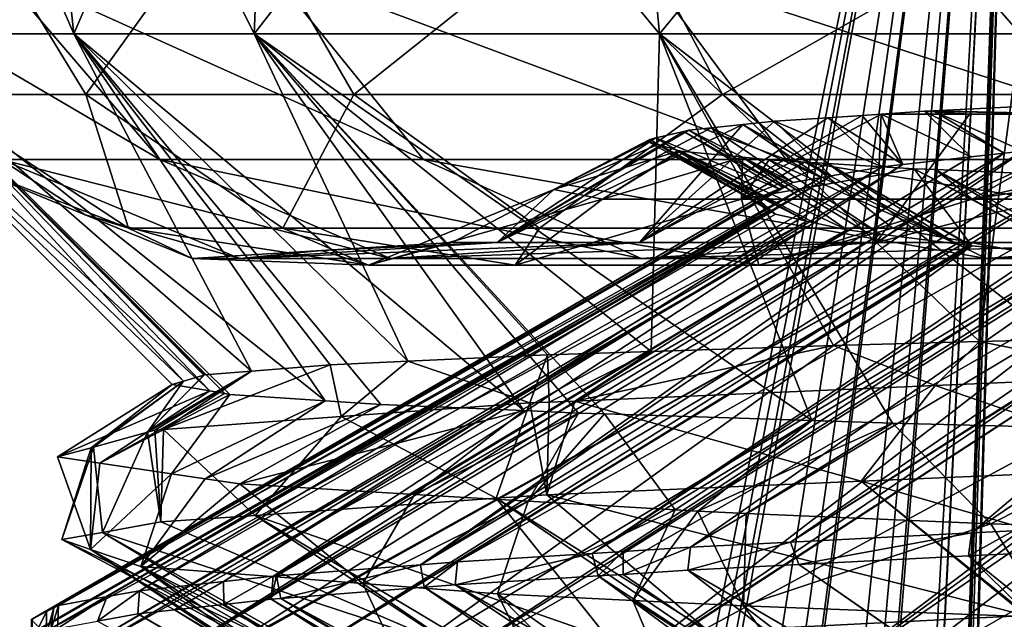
# Model space of a CAD drawing. Extents: x 0 to 200, y 18 to 95.
# Tile 386 of 491: x 164.48 to 166.59, y 63.97 to 65.26. Entities that reach past the tile are written whole.
import ezdxf

# ---------------------------------------------------------------- set-up
doc = ezdxf.new("R2010")
doc.units = 0

msp = doc.modelspace()

# ---------------------------------------------------------------- linework, layer by layer
for points in [[(163.973587, 67.22702, 35.617851), (166.630402, 67.22702, 33.419941), (164.112213, 53.783276, 35.475208)], [(166.630402, 67.22702, 58.580059), (163.973587, 67.22702, 56.382149), (163.976379, 54.025875, 56.380283)], [(166.630402, 67.22702, 58.580059), (163.976379, 54.025875, 56.380283), (164.042648, 53.911434, 56.453667)], [(166.630402, 67.22702, 58.580059), (164.042648, 53.911434, 56.453667), (164.41655, 53.176067, 56.815346)], [(164.112213, 53.783276, 35.475208), (166.630402, 67.22702, 33.419941), (164.147827, 53.712532, 35.441036)], [(164.147827, 53.712532, 35.441036), (166.630402, 67.22702, 33.419941), (164.587189, 52.83997, 35.019547)], [(166.630402, 67.22702, 58.580059), (164.41655, 53.176067, 56.815346), (164.587357, 52.840126, 56.980572)], [(164.587189, 52.83997, 35.019547), (166.630402, 67.22702, 33.419941), (164.726852, 52.562599, 34.885563)], [(166.630402, 67.22702, 58.580059), (164.587357, 52.840126, 56.980572), (164.709015, 52.600861, 57.098251)], [(166.630402, 67.22702, 58.580059), (164.709015, 52.600861, 57.098251), (165.202286, 51.416218, 57.523258)], [(164.726852, 52.562599, 34.885563), (166.630402, 67.22702, 33.419941), (165.046982, 51.787502, 34.610683)], [(165.046982, 51.787502, 34.610683), (166.630402, 67.22702, 33.419941), (165.33699, 51.085342, 34.361671)], [(166.630402, 67.22702, 58.580059), (165.202286, 51.416218, 57.523258), (165.316116, 51.142853, 57.62133)], [(166.630402, 67.22702, 58.580059), (165.316116, 51.142853, 57.62133), (165.737183, 49.76878, 57.952652)], [(165.33699, 51.085342, 34.361671), (166.630402, 67.22702, 33.419941), (165.666641, 50.003578, 34.10268)], [(165.666641, 50.003578, 34.10268), (166.630402, 67.22702, 33.419941), (165.733704, 49.783482, 34.049988)], [(165.733704, 49.783482, 34.049988), (166.630402, 67.22702, 33.419941), (165.978714, 48.472103, 33.868004)], [(166.630402, 67.22702, 58.580059), (165.737183, 49.76878, 57.952652), (165.972275, 48.522724, 58.127316)], [(166.630402, 67.22702, 58.580059), (165.972275, 48.522724, 58.127316), (166.008438, 47.953285, 58.153435)], [(165.978714, 48.472103, 33.868004), (166.630402, 67.22702, 33.419941), (165.990051, 48.293362, 33.859814)], [(165.990051, 48.293362, 33.859814), (166.630402, 67.22702, 33.419941), (166.046906, 47.396919, 33.81876)], [(166.630402, 67.22702, 58.580059), (166.008438, 47.953285, 58.153435), (166.055557, 47.210915, 58.187492)], [(166.046906, 47.396919, 33.81876), (166.630402, 67.22702, 33.419941), (166.055511, 47.261219, 33.812542)], [(166.055511, 47.261219, 33.812542), (166.630402, 67.22702, 33.419941), (166.630402, 22.227015, 33.419941)], [(166.630402, 67.22702, 58.580059), (166.055557, 47.210915, 58.187492), (166.630402, 22.227015, 58.580059)], [(164.485443, 66.227013, 42.971375), (164.141968, 65.22702, 44.596844), (164.591919, 65.22702, 43.001404)], [(164.485443, 66.227013, 42.971375), (164.159409, 66.227013, 44.470116), (164.141968, 65.22702, 44.596844)], [(164.159409, 66.227013, 47.529884), (164.591919, 65.22702, 48.998596), (164.141968, 65.22702, 47.403156)], [(164.159409, 66.227013, 47.529884), (164.485443, 66.227013, 49.028625), (164.591919, 65.22702, 48.998596)], [(165.021454, 66.227013, 41.53429), (164.485443, 66.227013, 42.971375), (164.591919, 65.22702, 43.001404)], [(164.485443, 66.227013, 49.028625), (164.979385, 65.22702, 50.372417), (164.591919, 65.22702, 48.998596)], [(164.485443, 66.227013, 49.028625), (165.021454, 66.227013, 50.46571), (164.979385, 65.22702, 50.372417)], [(165.021454, 66.227013, 41.53429), (164.591919, 65.22702, 43.001404), (164.979385, 65.22702, 41.627583)], [(165.756516, 66.227013, 40.18811), (164.979385, 65.22702, 41.627583), (165.850281, 65.22702, 40.247276)], [(165.756516, 66.227013, 40.18811), (165.021454, 66.227013, 41.53429), (164.979385, 65.22702, 41.627583)], [(165.021454, 66.227013, 50.46571), (165.850281, 65.22702, 51.752724), (164.979385, 65.22702, 50.372417)], [(165.021454, 66.227013, 50.46571), (165.756516, 66.227013, 51.81189), (165.850281, 65.22702, 51.752724)], [(166.67569, 66.227013, 38.960247), (165.756516, 66.227013, 40.18811), (165.850281, 65.22702, 40.247276)], [(165.756516, 66.227013, 51.81189), (166.625626, 65.22702, 52.981567), (165.850281, 65.22702, 51.752724)], [(165.756516, 66.227013, 51.81189), (166.67569, 66.227013, 53.039753), (166.625626, 65.22702, 52.981567)], [(166.67569, 66.227013, 38.960247), (165.850281, 65.22702, 40.247276), (166.625626, 65.22702, 39.018433)], [(164.27182, 65.096657, 44.479603), (164.346039, 65.541084, 42.838573), (164.618011, 65.096657, 42.920818)], [(164.346039, 65.541084, 42.838573), (164.937042, 65.541084, 41.309387), (164.618011, 65.096657, 42.920818)], [(164.618011, 65.096657, 42.920818), (164.937042, 65.541084, 41.309387), (165.193634, 65.096657, 41.431416)], [(164.937042, 65.541084, 41.309387), (165.750275, 65.541084, 39.885895), (165.193634, 65.096657, 41.431416)], [(165.193634, 65.096657, 41.431416), (165.750275, 65.541084, 39.885895), (165.985718, 65.096657, 40.044956)], [(165.750275, 65.541084, 39.885895), (166.767426, 65.541084, 38.600166), (165.985718, 65.096657, 40.044956)], [(165.985718, 65.096657, 40.044956), (166.767426, 65.541084, 38.600166), (166.976395, 65.096657, 38.792675)], [(164.776505, 64.956482, 49.03125), (164.06633, 65.374146, 47.550072), (164.435699, 64.956482, 47.496731)], [(164.419281, 65.374146, 49.139278), (164.06633, 65.374146, 47.550072), (164.776505, 64.956482, 49.03125)], [(165.34317, 64.956482, 50.497471), (164.419281, 65.374146, 49.139278), (164.776505, 64.956482, 49.03125)], [(165.006134, 65.374146, 50.657753), (164.419281, 65.374146, 49.139278), (165.34317, 64.956482, 50.497471)], [(166.12291, 64.956482, 51.862347), (165.006134, 65.374146, 50.657753), (165.34317, 64.956482, 50.497471)], [(165.813675, 65.374146, 52.071274), (165.006134, 65.374146, 50.657753), (166.12291, 64.956482, 51.862347)], [(167.09819, 64.956482, 53.095131), (165.813675, 65.374146, 52.071274), (166.12291, 64.956482, 51.862347)], [(166.8237, 65.374146, 53.347992), (165.813675, 65.374146, 52.071274), (167.09819, 64.956482, 53.095131)], [(164.141968, 65.22702, 44.596844), (164.049988, 65.22702, 46), (164.883957, 64.459335, 45.074692)], [(164.049988, 65.22702, 46), (164.803589, 64.473427, 46), (164.883957, 64.459335, 45.074692)], [(164.049988, 65.22702, 46), (164.827927, 64.480553, 46.470234), (164.803589, 64.473427, 46)], [(164.049988, 65.22702, 46), (164.141968, 65.22702, 47.403156), (164.827927, 64.480553, 46.470234)], [(164.141968, 65.22702, 44.596844), (164.927094, 64.451775, 44.578114), (165.131821, 64.43811, 43.702854)], [(164.591919, 65.22702, 43.001404), (164.141968, 65.22702, 44.596844), (165.131821, 64.43811, 43.702854)], [(164.141968, 65.22702, 44.596844), (164.916641, 64.453606, 44.698479), (164.927094, 64.451775, 44.578114)], [(164.141968, 65.22702, 44.596844), (164.883957, 64.459335, 45.074692), (164.916641, 64.453606, 44.698479)], [(164.141968, 65.22702, 47.403156), (164.871246, 64.49324, 47.307285), (164.827927, 64.480553, 46.470234)], [(164.141968, 65.22702, 47.403156), (164.87265, 64.493652, 47.334492), (164.871246, 64.49324, 47.307285)], [(164.141968, 65.22702, 47.403156), (164.973923, 64.501755, 47.861279), (164.87265, 64.493652, 47.334492)], [(164.141968, 65.22702, 47.403156), (164.591919, 65.22702, 48.998596), (164.973923, 64.501755, 47.861279)], [(164.591919, 65.22702, 43.001404), (165.25174, 64.430107, 43.190182), (165.558807, 64.416901, 42.378857)], [(164.979385, 65.22702, 41.627583), (164.591919, 65.22702, 43.001404), (165.558807, 64.416901, 42.378857)], [(164.591919, 65.22702, 43.001404), (165.131821, 64.43811, 43.702854), (165.25174, 64.430107, 43.190182)], [(164.591919, 65.22702, 48.998596), (165.142593, 64.515251, 48.738724), (164.973923, 64.501755, 47.861279)], [(164.591919, 65.22702, 48.998596), (165.309753, 64.522964, 49.222687), (165.142593, 64.515251, 48.738724)], [(164.591919, 65.22702, 48.998596), (164.979385, 65.22702, 50.372417), (165.309753, 64.522964, 49.222687)], [(164.979385, 65.22702, 41.627583), (165.732559, 64.410027, 41.963551), (166.177811, 64.395699, 41.136677)], [(165.850281, 65.22702, 40.247276), (164.979385, 65.22702, 41.627583), (166.177811, 64.395699, 41.136677)], [(164.979385, 65.22702, 41.627583), (165.676819, 64.411819, 42.067066), (165.732559, 64.410027, 41.963551)], [(164.979385, 65.22702, 41.627583), (165.558807, 64.416901, 42.378857), (165.676819, 64.411819, 42.067066)], [(164.979385, 65.22702, 50.372417), (165.609909, 64.536827, 50.091694), (165.309753, 64.522964, 49.222687)], [(164.979385, 65.22702, 50.372417), (165.832275, 64.544189, 50.528248), (165.609909, 64.536827, 50.091694)], [(164.979385, 65.22702, 50.372417), (165.850281, 65.22702, 51.752724), (165.832275, 64.544189, 50.528248)], [(165.850281, 65.22702, 51.752724), (166.22435, 64.557182, 51.297943), (165.832275, 64.544189, 50.528248)], [(165.850281, 65.22702, 40.247276), (166.351135, 64.390114, 40.814789), (166.959381, 64.374481, 39.993595)], [(166.625626, 65.22702, 39.018433), (165.850281, 65.22702, 40.247276), (166.959381, 64.374481, 39.993595)], [(165.850281, 65.22702, 40.247276), (166.177811, 64.395699, 41.136677), (166.351135, 64.390114, 40.814789)], [(165.850281, 65.22702, 51.752724), (166.538025, 64.565407, 51.747162), (166.22435, 64.557182, 51.297943)], [(165.850281, 65.22702, 51.752724), (166.625626, 65.22702, 52.981567), (166.538025, 64.565407, 51.747162)], [(166.625626, 65.22702, 52.981567), (167.045593, 64.578712, 52.474079), (166.538025, 64.565407, 51.747162)], [(164.328186, 64.956482, 46), (164.27182, 65.096657, 44.479603), (164.709427, 64.808998, 44.542801)], [(164.27182, 65.096657, 44.479603), (164.618011, 65.096657, 42.920818), (164.709427, 64.808998, 44.542801)], [(164.709427, 64.808998, 44.542801), (164.618011, 65.096657, 42.920818), (165.041229, 64.808998, 43.048809)], [(164.618011, 65.096657, 42.920818), (165.193634, 65.096657, 41.431416), (165.041229, 64.808998, 43.048809)], [(165.041229, 64.808998, 43.048809), (165.193634, 65.096657, 41.431416), (165.592926, 64.808998, 41.621315)], [(165.193634, 65.096657, 41.431416), (165.985718, 65.096657, 40.044956), (165.592926, 64.808998, 41.621315)], [(165.592926, 64.808998, 41.621315), (165.985718, 65.096657, 40.044956), (166.352081, 64.808998, 40.292484)], [(165.985718, 65.096657, 40.044956), (166.976395, 65.096657, 38.792675), (166.352081, 64.808998, 40.292484)], [(166.352081, 64.808998, 40.292484), (166.976395, 65.096657, 38.792675), (167.30159, 64.808998, 39.092258)], [(166.419724, 65.060371, 48.997272), (166.326736, 65.054146, 48.702633), (166.51976, 64.962265, 48.758068)], [(166.326736, 65.054146, 48.702633), (166.419724, 65.060371, 48.997272), (166.516357, 65.054077, 49.273468)], [(166.438461, 65.06131, 49.038647), (166.419724, 65.060371, 48.997272), (166.591202, 64.970238, 48.983616)], [(166.419724, 65.060371, 48.997272), (166.438461, 65.06131, 49.038647), (166.756332, 65.054077, 49.825401)], [(166.591202, 64.970238, 48.983616), (166.419724, 65.060371, 48.997272), (166.51976, 64.962265, 48.758068)], [(166.419724, 65.060371, 48.997272), (166.756332, 65.054077, 49.825401), (166.516357, 65.054077, 49.273468)], [(166.741959, 65.076477, 49.709152), (166.438461, 65.06131, 49.038647), (166.632263, 64.974815, 49.113255)], [(166.438461, 65.06131, 49.038647), (166.741959, 65.076477, 49.709152), (166.756332, 65.054077, 49.825401)], [(166.632263, 64.974815, 49.113255), (166.438461, 65.06131, 49.038647), (166.591202, 64.970238, 48.983616)], [(166.326736, 65.054146, 48.702633), (166.315918, 64.778587, 50.034847), (165.807541, 64.778587, 48.719448)], [(166.286285, 65.051437, 48.574474), (166.326736, 65.054146, 48.702633), (165.807541, 64.778587, 48.719448)], [(166.212128, 65.046478, 48.339554), (166.286285, 65.051437, 48.574474), (165.807541, 64.778587, 48.719448)], [(166.097946, 65.038841, 47.97776), (166.212128, 65.046478, 48.339554), (165.807541, 64.778587, 48.719448)], [(166.212128, 65.046478, 48.339554), (166.097946, 65.038841, 47.97776), (166.329025, 64.940979, 48.155937)], [(166.521149, 64.15448, 52.127182), (167.57048, 65.043297, 50.911438), (166.131897, 64.134285, 51.537933)], [(167.57048, 65.043297, 50.911438), (167.559708, 65.042702, 50.897335), (166.131897, 64.134285, 51.537933)], [(167.559708, 65.042702, 50.897335), (167.442719, 65.035004, 50.700996), (166.131897, 64.134285, 51.537933)], [(166.286285, 65.051437, 48.574474), (166.212128, 65.046478, 48.339554), (166.373367, 64.945923, 48.29591)], [(166.373367, 64.945923, 48.29591), (166.212128, 65.046478, 48.339554), (166.329025, 64.940979, 48.155937)], [(166.326736, 65.054146, 48.702633), (166.286285, 65.051437, 48.574474), (166.373367, 64.945923, 48.29591)], [(166.326736, 65.054146, 48.702633), (166.516357, 65.054077, 49.273468), (166.315918, 64.778587, 50.034847)], [(166.516357, 65.054077, 49.273468), (166.756332, 65.054077, 49.825401), (166.315918, 64.778587, 50.034847)], [(167.419556, 65.054077, 50.98632), (167.015457, 64.778587, 51.259335), (166.315918, 64.778587, 50.034847)], [(166.756332, 65.054077, 49.825401), (167.419556, 65.054077, 50.98632), (166.315918, 64.778587, 50.034847)], [(166.51976, 64.962265, 48.758068), (166.326736, 65.054146, 48.702633), (166.373367, 64.945923, 48.29591)], [(166.611481, 64.158539, 52.236736), (167.857849, 65.059258, 51.287674), (166.521149, 64.15448, 52.127182)], [(167.857849, 65.059258, 51.287674), (167.57048, 65.043297, 50.911438), (166.521149, 64.15448, 52.127182)], [(166.029694, 65.031807, 47.627453), (165.807541, 64.778587, 48.719448), (165.501801, 64.778587, 47.342773)], [(165.961212, 65.02475, 47.275936), (166.029694, 65.031807, 47.627453), (165.501801, 64.778587, 47.342773)], [(165.913635, 65.019852, 47.0317), (165.961212, 65.02475, 47.275936), (165.501801, 64.778587, 47.342773)], [(165.902985, 65.017326, 46.901024), (165.913635, 65.019852, 47.0317), (165.501801, 64.778587, 47.342773)], [(165.772675, 64.114182, 50.93446), (167.199478, 65.018982, 50.292763), (165.705933, 64.110039, 50.805885)], [(167.199478, 65.018982, 50.292763), (167.074219, 65.010735, 50.08252), (165.705933, 64.110039, 50.805885)], [(165.917343, 64.123154, 51.213154), (167.199478, 65.018982, 50.292763), (165.772675, 64.114182, 50.93446)], [(166.029694, 65.031807, 47.627453), (166.097946, 65.038841, 47.97776), (165.807541, 64.778587, 48.719448)], [(165.913635, 65.019852, 47.0317), (165.902985, 65.017326, 46.901024), (166.115204, 64.897308, 46.8797)], [(165.961212, 65.02475, 47.275936), (165.913635, 65.019852, 47.0317), (166.137222, 64.907074, 47.168667)], [(166.137222, 64.907074, 47.168667), (165.913635, 65.019852, 47.0317), (166.115204, 64.897308, 46.8797)], [(166.131897, 64.134285, 51.537933), (167.442719, 65.035004, 50.700996), (165.917343, 64.123154, 51.213154)], [(167.442719, 65.035004, 50.700996), (167.199478, 65.018982, 50.292763), (165.917343, 64.123154, 51.213154)], [(166.029694, 65.031807, 47.627453), (165.961212, 65.02475, 47.275936), (166.198242, 64.917862, 47.48275)], [(166.198242, 64.917862, 47.48275), (165.961212, 65.02475, 47.275936), (166.137222, 64.907074, 47.168667)], [(166.097946, 65.038841, 47.97776), (166.029694, 65.031807, 47.627453), (166.219513, 64.921623, 47.592213)], [(166.219513, 64.921623, 47.592213), (166.029694, 65.031807, 47.627453), (166.198242, 64.917862, 47.48275)], [(166.329025, 64.940979, 48.155937), (166.097946, 65.038841, 47.97776), (166.219513, 64.921623, 47.592213)], [(167.044861, 65.008797, 50.033249), (166.872574, 64.994614, 49.649097), (165.416641, 64.092079, 50.248558)], [(165.705933, 64.110039, 50.805885), (167.044861, 65.008797, 50.033249), (165.416641, 64.092079, 50.248558)], [(165.842926, 65.003075, 46.163727), (165.902985, 65.017326, 46.901024), (165.501801, 64.778587, 47.342773)], [(165.623398, 64.892342, 46), (165.842926, 65.003075, 46.163727), (165.501801, 64.778587, 47.342773)], [(165.829575, 64.999901, 46), (165.842926, 65.003075, 46.163727), (165.623398, 64.892342, 46)], [(165.827225, 64.994637, 45.72242), (165.829575, 64.999901, 46), (165.623398, 64.892342, 46)], [(167.074219, 65.010735, 50.08252), (167.044861, 65.008797, 50.033249), (165.705933, 64.110039, 50.805885)], [(165.829575, 64.999901, 46), (165.827225, 64.994637, 45.72242), (166.088623, 64.848686, 45.439514)], [(165.842926, 65.003075, 46.163727), (165.829575, 64.999901, 46), (166.064987, 64.869255, 46.049557)], [(166.064987, 64.869255, 46.049557), (165.829575, 64.999901, 46), (166.088623, 64.848686, 45.439514)], [(165.902985, 65.017326, 46.901024), (165.842926, 65.003075, 46.163727), (166.106735, 64.893562, 46.76881)], [(166.060684, 64.872993, 46.16024), (165.842926, 65.003075, 46.163727), (166.064987, 64.869255, 46.049557)], [(166.060577, 64.873093, 46.163296), (165.842926, 65.003075, 46.163727), (166.060684, 64.872993, 46.16024)], [(166.106735, 64.893562, 46.76881), (165.842926, 65.003075, 46.163727), (166.060577, 64.873093, 46.163296)], [(166.115204, 64.897308, 46.8797), (165.902985, 65.017326, 46.901024), (166.106735, 64.893562, 46.76881)], [(166.872574, 64.994614, 49.649097), (166.773987, 64.986488, 49.429249), (165.336594, 64.0858, 50.044025)], [(165.416641, 64.092079, 50.248558), (166.872574, 64.994614, 49.649097), (165.336594, 64.0858, 50.044025)], [(166.773987, 64.986488, 49.429249), (166.632263, 64.974815, 49.113255), (165.336594, 64.0858, 50.044025)], [(165.84668, 64.989059, 45.424263), (165.827225, 64.994637, 45.72242), (165.623398, 64.892342, 46)], [(165.893036, 64.975754, 44.713543), (165.84668, 64.989059, 45.424263), (165.623398, 64.892342, 46)], [(165.893036, 64.975754, 44.713543), (165.623398, 64.892342, 46), (165.72818, 64.871864, 44.689922)], [(165.894989, 64.975189, 44.683563), (165.893036, 64.975754, 44.713543), (165.72818, 64.871864, 44.689922)], [(165.827225, 64.994637, 45.72242), (165.84668, 64.989059, 45.424263), (166.088623, 64.848686, 45.439514)], [(165.84668, 64.989059, 45.424263), (165.893036, 64.975754, 44.713543), (166.166946, 64.824387, 44.723915)], [(166.099457, 64.839249, 45.159748), (165.84668, 64.989059, 45.424263), (166.166946, 64.824387, 44.723915)], [(166.092819, 64.845032, 45.331261), (165.84668, 64.989059, 45.424263), (166.099457, 64.839249, 45.159748)], [(166.088623, 64.848686, 45.439514), (165.84668, 64.989059, 45.424263), (166.092819, 64.845032, 45.331261)], [(165.893036, 64.975754, 44.713543), (165.894989, 64.975189, 44.683563), (166.166946, 64.824387, 44.723915)], [(164.616669, 64.83802, 46), (164.328186, 64.956482, 46), (164.709427, 64.808998, 44.542801)], [(164.435699, 64.956482, 47.496731), (164.328186, 64.956482, 46), (164.616669, 64.83802, 46)], [(164.435699, 64.956482, 47.496731), (164.616669, 64.83802, 46), (164.948502, 64.743721, 47.422672)], [(165.272446, 64.743721, 48.881268), (164.435699, 64.956482, 47.496731), (164.948502, 64.743721, 47.422672)], [(164.776505, 64.956482, 49.03125), (164.435699, 64.956482, 47.496731), (165.272446, 64.743721, 48.881268)], [(165.811081, 64.743721, 50.27494), (164.776505, 64.956482, 49.03125), (165.272446, 64.743721, 48.881268)], [(165.34317, 64.956482, 50.497471), (164.776505, 64.956482, 49.03125), (165.811081, 64.743721, 50.27494)], [(165.027664, 64.061554, 49.254765), (166.51976, 64.962265, 48.758068), (165.020477, 64.060989, 49.236393)], [(166.51976, 64.962265, 48.758068), (166.373367, 64.945923, 48.29591), (165.020477, 64.060989, 49.236393)], [(165.336594, 64.0858, 50.044025), (166.591202, 64.970238, 48.983616), (165.027664, 64.061554, 49.254765)], [(166.591202, 64.970238, 48.983616), (166.51976, 64.962265, 48.758068), (165.027664, 64.061554, 49.254765)], [(166.632263, 64.974815, 49.113255), (166.591202, 64.970238, 48.983616), (165.336594, 64.0858, 50.044025)], [(166.552246, 64.743721, 51.572289), (165.34317, 64.956482, 50.497471), (165.811081, 64.743721, 50.27494)], [(166.12291, 64.956482, 51.862347), (165.34317, 64.956482, 50.497471), (166.552246, 64.743721, 51.572289)], [(165.895737, 64.974976, 44.672073), (165.894989, 64.975189, 44.683563), (165.72818, 64.871864, 44.689922)], [(166.028549, 64.961601, 43.94886), (165.895737, 64.974976, 44.672073), (165.72818, 64.871864, 44.689922)], [(166.028549, 64.961601, 43.94886), (165.72818, 64.871864, 44.689922), (166.026489, 64.871864, 43.346764)], [(165.894989, 64.975189, 44.683563), (165.895737, 64.974976, 44.672073), (166.183105, 64.820824, 44.61945)], [(166.166946, 64.824387, 44.723915), (165.894989, 64.975189, 44.683563), (166.183105, 64.820824, 44.61945)], [(165.895737, 64.974976, 44.672073), (166.028549, 64.961601, 43.94886), (166.253326, 64.805351, 44.165977)], [(166.183105, 64.820824, 44.61945), (165.895737, 64.974976, 44.672073), (166.253326, 64.805351, 44.165977)], [(166.086502, 64.955772, 43.633301), (166.028549, 64.961601, 43.94886), (166.026489, 64.871864, 43.346764)], [(166.161942, 64.951233, 43.387779), (166.086502, 64.955772, 43.633301), (166.026489, 64.871864, 43.346764)], [(166.028549, 64.961601, 43.94886), (166.086502, 64.955772, 43.633301), (166.324371, 64.796356, 43.90863)], [(166.295746, 64.79998, 44.012287), (166.028549, 64.961601, 43.94886), (166.324371, 64.796356, 43.90863)], [(166.253326, 64.805351, 44.165977), (166.028549, 64.961601, 43.94886), (166.295746, 64.79998, 44.012287)], [(166.086502, 64.955772, 43.633301), (166.161942, 64.951233, 43.387779), (166.48851, 64.775566, 43.314095)], [(166.324371, 64.796356, 43.90863), (166.086502, 64.955772, 43.633301), (166.48851, 64.775566, 43.314095)], [(167.479263, 64.743721, 52.744076), (166.12291, 64.956482, 51.862347), (166.552246, 64.743721, 51.572289)], [(167.09819, 64.956482, 53.095131), (166.12291, 64.956482, 51.862347), (167.479263, 64.743721, 52.744076)], [(164.913788, 64.04937, 48.844307), (166.329025, 64.940979, 48.155937), (164.73291, 64.029663, 48.179531)], [(166.329025, 64.940979, 48.155937), (166.219513, 64.921623, 47.592213), (164.73291, 64.029663, 48.179531)], [(165.020477, 64.060989, 49.236393), (166.373367, 64.945923, 48.29591), (164.913788, 64.04937, 48.844307)], [(166.373367, 64.945923, 48.29591), (166.329025, 64.940979, 48.155937), (164.913788, 64.04937, 48.844307)], [(166.212021, 64.948219, 43.224812), (166.161942, 64.951233, 43.387779), (166.026489, 64.871864, 43.346764)], [(166.397873, 64.937035, 42.620003), (166.212021, 64.948219, 43.224812), (166.026489, 64.871864, 43.346764)], [(166.397873, 64.937035, 42.620003), (166.026489, 64.871864, 43.346764), (166.522476, 64.871864, 42.063389)], [(166.161942, 64.951233, 43.387779), (166.212021, 64.948219, 43.224812), (166.48851, 64.775566, 43.314095)], [(166.212021, 64.948219, 43.224812), (166.397873, 64.937035, 42.620003), (166.521667, 64.77137, 43.194038)], [(166.517654, 64.771881, 43.208553), (166.212021, 64.948219, 43.224812), (166.521667, 64.77137, 43.194038)], [(166.48851, 64.775566, 43.314095), (166.212021, 64.948219, 43.224812), (166.517654, 64.771881, 43.208553)], [(166.397873, 64.937035, 42.620003), (166.443924, 64.935074, 42.5154), (166.745346, 64.751259, 42.640816)], [(166.521667, 64.77137, 43.194038), (166.397873, 64.937035, 42.620003), (166.745346, 64.751259, 42.640816)], [(166.443924, 64.935074, 42.5154), (166.397873, 64.937035, 42.620003), (166.522476, 64.871864, 42.063389)], [(166.443924, 64.935074, 42.5154), (166.622253, 64.92749, 42.110332), (166.786453, 64.747566, 42.539165)], [(166.745346, 64.751259, 42.640816), (166.443924, 64.935074, 42.5154), (166.786453, 64.747566, 42.539165)], [(166.622253, 64.92749, 42.110332), (166.443924, 64.935074, 42.5154), (166.522476, 64.871864, 42.063389)], [(164.663651, 64.017151, 47.747776), (166.198242, 64.917862, 47.48275), (164.559021, 63.998272, 47.095673)], [(166.198242, 64.917862, 47.48275), (166.137222, 64.907074, 47.168667), (164.559021, 63.998272, 47.095673)], [(164.73291, 64.029663, 48.179531), (166.219513, 64.921623, 47.592213), (164.663651, 64.017151, 47.747776)], [(166.219513, 64.921623, 47.592213), (166.198242, 64.917862, 47.48275), (164.663651, 64.017151, 47.747776)], [(166.745667, 64.922241, 41.830025), (166.622253, 64.92749, 42.110332), (166.522476, 64.871864, 42.063389)], [(166.826752, 64.918785, 41.645821), (166.745667, 64.922241, 41.830025), (166.522476, 64.871864, 42.063389)], [(166.826752, 64.918785, 41.645821), (166.522476, 64.871864, 42.063389), (167.204987, 64.871864, 40.868717)], [(164.548843, 63.99297, 46.9067), (166.106735, 64.893562, 46.76881), (164.533234, 63.984848, 46.617111)], [(166.106735, 64.893562, 46.76881), (166.060577, 64.873093, 46.163296), (164.533234, 63.984848, 46.617111)], [(164.559021, 63.998272, 47.095673), (166.115204, 64.897308, 46.8797), (164.548843, 63.99297, 46.9067)], [(166.115204, 64.897308, 46.8797), (166.106735, 64.893562, 46.76881), (164.548843, 63.99297, 46.9067)], [(166.137222, 64.907074, 47.168667), (166.115204, 64.897308, 46.8797), (164.559021, 63.998272, 47.095673)], [(165.72818, 64.871864, 44.689922), (165.623398, 64.892342, 46), (165.225525, 64.72934, 44.617332)], [(165.623398, 64.892342, 46), (165.405334, 64.778587, 46), (165.225525, 64.72934, 44.617332)], [(165.623398, 64.892342, 46), (165.501801, 64.778587, 47.342773), (165.405334, 64.778587, 46)], [(164.533234, 63.984848, 46.617111), (166.060577, 64.873093, 46.163296), (164.503113, 63.96917, 46.05801)], [(166.060577, 64.873093, 46.163296), (166.060684, 64.872993, 46.16024), (164.503113, 63.96917, 46.05801)], [(166.060684, 64.872993, 46.16024), (166.064987, 64.869255, 46.049557), (164.503113, 63.96917, 46.05801)], [(165.72818, 64.871864, 44.689922), (165.225525, 64.72934, 44.617332), (165.540359, 64.72934, 43.199749)], [(166.026489, 64.871864, 43.346764), (165.540359, 64.72934, 43.199749), (166.063828, 64.72934, 41.845264)], [(166.026489, 64.871864, 43.346764), (165.72818, 64.871864, 44.689922), (165.540359, 64.72934, 43.199749)], [(166.522476, 64.871864, 42.063389), (166.026489, 64.871864, 43.346764), (166.063828, 64.72934, 41.845264)], [(166.522476, 64.871864, 42.063389), (166.063828, 64.72934, 41.845264), (166.784164, 64.72934, 40.5844)], [(167.204987, 64.871864, 40.868717), (166.522476, 64.871864, 42.063389), (166.784164, 64.72934, 40.5844)], [(164.503113, 63.96917, 46.05801), (166.064987, 64.869255, 46.049557), (164.5, 63.967541, 46)], [(166.064987, 64.869255, 46.049557), (166.088623, 64.848686, 45.439514), (164.5, 63.967541, 46)], [(164.5, 63.967541, 46), (166.088623, 64.848686, 45.439514), (164.519608, 63.949631, 45.393703)], [(164.519608, 63.949631, 45.393703), (166.088623, 64.848686, 45.439514), (164.521744, 63.947666, 45.327229)], [(166.088623, 64.848686, 45.439514), (166.092819, 64.845032, 45.331261), (164.521744, 63.947666, 45.327229)], [(164.521744, 63.947666, 45.327229), (166.092819, 64.845032, 45.331261), (164.535309, 63.944355, 45.212238)], [(166.092819, 64.845032, 45.331261), (166.099457, 64.839249, 45.159748), (164.535309, 63.944355, 45.212238)], [(166.099457, 64.839249, 45.159748), (166.166946, 64.824387, 44.723915), (164.535309, 63.944355, 45.212238)], [(164.616669, 64.83802, 46), (164.709427, 64.808998, 44.542801), (164.846313, 64.743721, 46)], [(164.948502, 64.743721, 47.422672), (164.616669, 64.83802, 46), (164.846313, 64.743721, 46)], [(164.535309, 63.944355, 45.212238), (166.166946, 64.824387, 44.723915), (164.63446, 63.920147, 44.371189)], [(166.166946, 64.824387, 44.723915), (166.183105, 64.820824, 44.61945), (164.63446, 63.920147, 44.371189)], [(164.63446, 63.920147, 44.371189), (166.183105, 64.820824, 44.61945), (164.648895, 63.916622, 44.24868)], [(166.183105, 64.820824, 44.61945), (166.253326, 64.805351, 44.165977), (164.648895, 63.916622, 44.24868)], [(164.846313, 64.743721, 46), (164.709427, 64.808998, 44.542801), (165.225525, 64.72934, 44.617332)], [(164.709427, 64.808998, 44.542801), (165.041229, 64.808998, 43.048809), (165.225525, 64.72934, 44.617332)], [(165.225525, 64.72934, 44.617332), (165.041229, 64.808998, 43.048809), (165.540359, 64.72934, 43.199749)], [(165.041229, 64.808998, 43.048809), (165.592926, 64.808998, 41.621315), (165.540359, 64.72934, 43.199749)], [(165.540359, 64.72934, 43.199749), (165.592926, 64.808998, 41.621315), (166.063828, 64.72934, 41.845264)], [(165.592926, 64.808998, 41.621315), (166.352081, 64.808998, 40.292484), (166.063828, 64.72934, 41.845264)], [(166.063828, 64.72934, 41.845264), (166.352081, 64.808998, 40.292484), (166.784164, 64.72934, 40.5844)], [(166.352081, 64.808998, 40.292484), (167.30159, 64.808998, 39.092258), (166.784164, 64.72934, 40.5844)], [(164.648895, 63.916622, 44.24868), (166.253326, 64.805351, 44.165977), (164.812042, 63.895691, 43.534859)], [(166.253326, 64.805351, 44.165977), (166.295746, 64.79998, 44.012287), (164.812042, 63.895691, 43.534859)], [(166.295746, 64.79998, 44.012287), (166.324371, 64.796356, 43.90863), (164.812042, 63.895691, 43.534859)], [(164.812042, 63.895691, 43.534859), (166.324371, 64.796356, 43.90863), (164.887573, 63.885998, 43.204376)], [(166.324371, 64.796356, 43.90863), (166.48851, 64.775566, 43.314095), (164.887573, 63.885998, 43.204376)], [(164.887573, 63.885998, 43.204376), (166.48851, 64.775566, 43.314095), (164.892807, 63.885326, 43.181427)], [(164.892807, 63.885326, 43.181427), (166.48851, 64.775566, 43.314095), (165.053253, 63.871235, 42.715153)], [(165.124222, 64.761055, 46), (165.501801, 64.778587, 47.342773), (164.948502, 64.743721, 47.422672)], [(165.807541, 64.778587, 48.719448), (165.272446, 64.743721, 48.881268), (164.948502, 64.743721, 47.422672)], [(165.501801, 64.778587, 47.342773), (165.807541, 64.778587, 48.719448), (164.948502, 64.743721, 47.422672)], [(166.48851, 64.775566, 43.314095), (166.517654, 64.771881, 43.208553), (165.053253, 63.871235, 42.715153)], [(166.517654, 64.771881, 43.208553), (166.521667, 64.77137, 43.194038), (165.053253, 63.871235, 42.715153)], [(165.053253, 63.871235, 42.715153), (166.521667, 64.77137, 43.194038), (165.249985, 63.853954, 42.143391)], [(165.405334, 64.778587, 46), (165.124222, 64.761055, 46), (165.225525, 64.72934, 44.617332)], [(165.405334, 64.778587, 46), (165.501801, 64.778587, 47.342773), (165.124222, 64.761055, 46)], [(166.521667, 64.77137, 43.194038), (166.745346, 64.751259, 42.640816), (165.249985, 63.853954, 42.143391)], [(166.315918, 64.778587, 50.034847), (165.811081, 64.743721, 50.27494), (165.272446, 64.743721, 48.881268)], [(165.807541, 64.778587, 48.719448), (166.315918, 64.778587, 50.034847), (165.272446, 64.743721, 48.881268)], [(167.015457, 64.778587, 51.259335), (166.552246, 64.743721, 51.572289), (165.811081, 64.743721, 50.27494)], [(166.315918, 64.778587, 50.034847), (167.015457, 64.778587, 51.259335), (165.811081, 64.743721, 50.27494)], [(167.890411, 64.778587, 52.365311), (167.479263, 64.743721, 52.744076), (166.552246, 64.743721, 51.572289)], [(167.015457, 64.778587, 51.259335), (167.890411, 64.778587, 52.365311), (166.552246, 64.743721, 51.572289)], [(165.124222, 64.761055, 46), (164.846313, 64.743721, 46), (165.225525, 64.72934, 44.617332)], [(165.124222, 64.761055, 46), (164.948502, 64.743721, 47.422672), (164.846313, 64.743721, 46)], [(165.249985, 63.853954, 42.143391), (166.745346, 64.751259, 42.640816), (165.353775, 63.846947, 41.921124)], [(166.745346, 64.751259, 42.640816), (166.786453, 64.747566, 42.539165), (165.353775, 63.846947, 41.921124)], [(166.786453, 64.747566, 42.539165), (166.898209, 64.737518, 42.262768), (165.353775, 63.846947, 41.921124)], [(165.353775, 63.846947, 41.921124), (166.898209, 64.737518, 42.262768), (165.713623, 63.822651, 41.150864)], [(166.898209, 64.737518, 42.262768), (167.047302, 64.726952, 41.98708), (165.713623, 63.822651, 41.150864)], [(167.047302, 64.726952, 41.98708), (167.099518, 64.723251, 41.890526), (165.713623, 63.822651, 41.150864)], [(165.713623, 63.822651, 41.150864), (167.099518, 64.723251, 41.890526), (165.717056, 63.82246, 41.145149)], [(167.099518, 64.723251, 41.890526), (167.348816, 64.705589, 41.429527), (165.717056, 63.82246, 41.145149)], [(165.717056, 63.82246, 41.145149), (167.348816, 64.705589, 41.429527), (166.148682, 63.798542, 40.428158)], [(167.348816, 64.705589, 41.429527), (167.398514, 64.70266, 41.358143), (166.148682, 63.798542, 40.428158)], [(167.398514, 64.70266, 41.358143), (167.458298, 64.699135, 41.272274), (166.148682, 63.798542, 40.428158)], [(166.148682, 63.798542, 40.428158), (167.458298, 64.699135, 41.272274), (166.272552, 63.791676, 40.222378)], [(167.458298, 64.699135, 41.272274), (167.810486, 64.67836, 40.766434), (166.272552, 63.791676, 40.222378)], [(166.272552, 63.791676, 40.222378), (167.810486, 64.67836, 40.766434), (166.636505, 63.774441, 39.741608)], [(166.538025, 64.565407, 51.747162), (167.045593, 64.578712, 52.474079), (166.910522, 64.491386, 52.546253)], [(165.832275, 64.544189, 50.528248), (166.22435, 64.557182, 51.297943), (165.668427, 64.437653, 50.608772)], [(166.22435, 64.557182, 51.297943), (166.44278, 64.471153, 51.816639), (165.668427, 64.437653, 50.608772)], [(166.22435, 64.557182, 51.297943), (166.538025, 64.565407, 51.747162), (166.44278, 64.471153, 51.816639)], [(166.538025, 64.565407, 51.747162), (166.910522, 64.491386, 52.546253), (166.44278, 64.471153, 51.816639)], [(165.309753, 64.522964, 49.222687), (165.609909, 64.536827, 50.091694), (165.571671, 64.433464, 50.457825)], [(165.609909, 64.536827, 50.091694), (165.613495, 64.435272, 50.523071), (165.571671, 64.433464, 50.457825)], [(165.609909, 64.536827, 50.091694), (165.832275, 64.544189, 50.528248), (165.613495, 64.435272, 50.523071)], [(165.832275, 64.544189, 50.528248), (165.668427, 64.437653, 50.608772), (165.613495, 64.435272, 50.523071)], [(164.973923, 64.501755, 47.861279), (165.142593, 64.515251, 48.738724), (164.784744, 64.376602, 48.152599)], [(165.142593, 64.515251, 48.738724), (165.166626, 64.404198, 49.271305), (164.784744, 64.376602, 48.152599)], [(165.142593, 64.515251, 48.738724), (165.309753, 64.522964, 49.222687), (165.166626, 64.404198, 49.271305)], [(165.309753, 64.522964, 49.222687), (165.571671, 64.433464, 50.457825), (165.166626, 64.404198, 49.271305)], [(164.87265, 64.493652, 47.334492), (164.973923, 64.501755, 47.861279), (164.750031, 64.370758, 47.906071)], [(164.973923, 64.501755, 47.861279), (164.766327, 64.375275, 48.098682), (164.750031, 64.370758, 47.906071)], [(164.871246, 64.49324, 47.307285), (164.87265, 64.493652, 47.334492), (164.750031, 64.370758, 47.906071)], [(164.827927, 64.480553, 46.470234), (164.871246, 64.49324, 47.307285), (164.750031, 64.370758, 47.906071)], [(164.973923, 64.501755, 47.861279), (164.784744, 64.376602, 48.152599), (164.766327, 64.375275, 48.098682)], [(166.44278, 64.471153, 51.816639), (166.910522, 64.491386, 52.546253), (166.956894, 64.293938, 52.596798)], [(164.803589, 64.473427, 46), (164.629105, 64.337265, 46.477135), (164.557083, 64.317314, 45.626003)], [(164.883957, 64.459335, 45.074692), (164.803589, 64.473427, 46), (164.557083, 64.317314, 45.626003)], [(164.803589, 64.473427, 46), (164.827927, 64.480553, 46.470234), (164.629105, 64.337265, 46.477135)], [(164.827927, 64.480553, 46.470234), (164.634491, 64.338753, 46.540787), (164.629105, 64.337265, 46.477135)], [(164.827927, 64.480553, 46.470234), (164.750031, 64.370758, 47.906071), (164.634491, 64.338753, 46.540787)], [(165.668427, 64.437653, 50.608772), (166.44278, 64.471153, 51.816639), (166.283569, 64.265129, 51.562679)], [(166.44278, 64.471153, 51.816639), (166.956894, 64.293938, 52.596798), (166.283569, 64.265129, 51.562679)], [(164.883957, 64.459335, 45.074692), (164.557083, 64.317314, 45.626003), (164.647995, 64.303848, 45.05632)], [(164.916641, 64.453606, 44.698479), (164.883957, 64.459335, 45.074692), (164.647995, 64.303848, 45.05632)], [(164.927094, 64.451775, 44.578114), (164.916641, 64.453606, 44.698479), (164.647995, 64.303848, 45.05632)], [(164.927094, 64.451775, 44.578114), (164.647995, 64.303848, 45.05632), (164.802063, 64.281029, 44.090763)], [(165.131821, 64.43811, 43.702854), (164.927094, 64.451775, 44.578114), (164.802063, 64.281029, 44.090763)], [(165.131821, 64.43811, 43.702854), (164.802063, 64.281029, 44.090763), (164.874283, 64.270332, 43.638222)], [(165.25174, 64.430107, 43.190182), (165.131821, 64.43811, 43.702854), (164.874283, 64.270332, 43.638222)], [(165.25174, 64.430107, 43.190182), (164.874283, 64.270332, 43.638222), (164.948715, 64.259308, 43.171764)], [(165.558807, 64.416901, 42.378857), (165.25174, 64.430107, 43.190182), (164.948715, 64.259308, 43.171764)], [(165.166626, 64.404198, 49.271305), (165.571671, 64.433464, 50.457825), (165.499649, 64.228546, 50.214439)], [(165.571671, 64.433464, 50.457825), (165.608658, 64.236259, 50.526142), (165.499649, 64.228546, 50.214439)], [(165.571671, 64.433464, 50.457825), (165.613495, 64.435272, 50.523071), (165.608658, 64.236259, 50.526142)], [(165.668427, 64.437653, 50.608772), (166.283569, 64.265129, 51.562679), (165.608658, 64.236259, 50.526142)], [(165.613495, 64.435272, 50.523071), (165.668427, 64.437653, 50.608772), (165.608658, 64.236259, 50.526142)], [(165.558807, 64.416901, 42.378857), (164.948715, 64.259308, 43.171764), (165.323792, 64.236908, 42.289223)], [(165.676819, 64.411819, 42.067066), (165.558807, 64.416901, 42.378857), (165.323792, 64.236908, 42.289223)], [(165.676819, 64.411819, 42.067066), (165.323792, 64.236908, 42.289223), (165.56839, 64.222305, 41.713692)], [(165.732559, 64.410027, 41.963551), (165.676819, 64.411819, 42.067066), (165.56839, 64.222305, 41.713692)], [(165.732559, 64.410027, 41.963551), (165.56839, 64.222305, 41.713692), (165.884537, 64.203423, 40.969822)], [(166.177811, 64.395699, 41.136677), (165.732559, 64.410027, 41.963551), (165.884537, 64.203423, 40.969822)], [(164.784744, 64.376602, 48.152599), (165.166626, 64.404198, 49.271305), (164.981323, 64.191872, 48.732319)], [(165.166626, 64.404198, 49.271305), (165.499649, 64.228546, 50.214439), (164.981323, 64.191872, 48.732319)], [(166.177811, 64.395699, 41.136677), (165.884537, 64.203423, 40.969822), (165.933212, 64.200516, 40.855309)], [(166.351135, 64.390114, 40.814789), (166.177811, 64.395699, 41.136677), (165.933212, 64.200516, 40.855309)], [(166.351135, 64.390114, 40.814789), (165.933212, 64.200516, 40.855309), (166.036758, 64.196136, 40.69833)], [(166.351135, 64.390114, 40.814789), (166.036758, 64.196136, 40.69833), (166.562576, 64.173882, 39.901203)], [(166.959381, 64.374481, 39.993595), (166.351135, 64.390114, 40.814789), (166.562576, 64.173882, 39.901203)], [(164.634491, 64.338753, 46.540787), (164.750031, 64.370758, 47.906071), (164.653961, 64.155304, 47.208359)], [(164.750031, 64.370758, 47.906071), (164.779236, 64.177574, 48.154453), (164.653961, 64.155304, 47.208359)], [(164.750031, 64.370758, 47.906071), (164.766327, 64.375275, 48.098682), (164.779236, 64.177574, 48.154453)], [(164.766327, 64.375275, 48.098682), (164.784744, 64.376602, 48.152599), (164.779236, 64.177574, 48.154453)], [(164.784744, 64.376602, 48.152599), (164.981323, 64.191872, 48.732319), (164.779236, 64.177574, 48.154453)], [(166.959381, 64.374481, 39.993595), (166.562576, 64.173882, 39.901203), (166.677246, 64.169991, 39.780399)], [(164.557083, 64.317314, 45.626003), (164.629105, 64.337265, 46.477135), (164.628082, 64.118729, 45.649105)], [(164.629105, 64.337265, 46.477135), (164.634491, 64.338753, 46.540787), (164.566315, 64.139725, 46.546535)], [(164.634491, 64.338753, 46.540787), (164.653961, 64.155304, 47.208359), (164.566315, 64.139725, 46.546535)], [(164.629105, 64.337265, 46.477135), (164.566315, 64.139725, 46.546535), (164.628082, 64.118729, 45.649105)], [(164.647995, 64.303848, 45.05632), (164.557083, 64.317314, 45.626003), (164.628082, 64.118729, 45.649105)], [(164.802063, 64.281029, 44.090763), (164.647995, 64.303848, 45.05632), (164.628082, 64.118729, 45.649105)], [(164.802063, 64.281029, 44.090763), (164.628082, 64.118729, 45.649105), (164.73584, 64.082092, 44.083313)], [(164.802063, 64.281029, 44.090763), (164.73584, 64.082092, 44.083313), (164.736053, 64.082016, 44.080204)], [(164.874283, 64.270332, 43.638222), (164.802063, 64.281029, 44.090763), (164.736053, 64.082016, 44.080204)], [(166.283569, 64.265129, 51.562679), (166.956894, 64.293938, 52.596798), (167.201416, 63.999466, 52.081593)], [(164.948715, 64.259308, 43.171764), (164.874283, 64.270332, 43.638222), (164.736053, 64.082016, 44.080204)], [(164.948715, 64.259308, 43.171764), (164.736053, 64.082016, 44.080204), (165.213074, 64.045464, 42.589596)], [(165.323792, 64.236908, 42.289223), (164.948715, 64.259308, 43.171764), (165.213074, 64.045464, 42.589596)], [(165.608658, 64.236259, 50.526142), (166.283569, 64.265129, 51.562679), (166.637482, 63.976467, 51.331367)], [(166.283569, 64.265129, 51.562679), (166.6418, 63.976685, 51.339138), (166.637482, 63.976467, 51.331367)], [(166.283569, 64.265129, 51.562679), (167.201416, 63.999466, 52.081593), (166.6418, 63.976685, 51.339138)], [(165.56839, 64.222305, 41.713692), (165.323792, 64.236908, 42.289223), (165.213074, 64.045464, 42.589596)], [(165.499649, 64.228546, 50.214439), (165.608658, 64.236259, 50.526142), (165.956329, 63.942089, 50.105122)], [(165.608658, 64.236259, 50.526142), (166.637482, 63.976467, 51.331367), (165.956329, 63.942089, 50.105122)], [(164.981323, 64.191872, 48.732319), (165.499649, 64.228546, 50.214439), (165.739944, 63.927124, 49.534016)], [(165.56839, 64.222305, 41.713692), (165.213074, 64.045464, 42.589596), (165.502365, 64.0233, 41.685604)], [(165.499649, 64.228546, 50.214439), (165.923752, 63.939838, 50.01915), (165.739944, 63.927124, 49.534016)], [(165.499649, 64.228546, 50.214439), (165.956329, 63.942089, 50.105122), (165.923752, 63.939838, 50.01915)], [(165.884537, 64.203423, 40.969822), (165.56839, 64.222305, 41.713692), (165.502365, 64.0233, 41.685604)], [(165.884537, 64.203423, 40.969822), (165.502365, 64.0233, 41.685604), (165.793106, 64.008888, 41.140564)], [(165.933212, 64.200516, 40.855309), (165.884537, 64.203423, 40.969822), (165.793106, 64.008888, 41.140564)], [(165.933212, 64.200516, 40.855309), (165.793106, 64.008888, 41.140564), (166.031021, 63.997097, 40.694519)], [(166.036758, 64.196136, 40.69833), (165.933212, 64.200516, 40.855309), (166.031021, 63.997097, 40.694519)], [(166.562576, 64.173882, 39.901203), (166.036758, 64.196136, 40.69833), (166.031021, 63.997097, 40.694519)], [(164.653961, 64.155304, 47.208359), (164.779236, 64.177574, 48.154453), (165.418732, 63.903233, 48.615089)], [(164.779236, 64.177574, 48.154453), (164.981323, 64.191872, 48.732319), (165.418732, 63.903233, 48.615089)], [(164.981323, 64.191872, 48.732319), (165.456345, 63.907509, 48.785465), (165.418732, 63.903233, 48.615089)], [(164.981323, 64.191872, 48.732319), (165.739944, 63.927124, 49.534016), (165.456345, 63.907509, 48.785465)], [(166.562576, 64.173882, 39.901203), (166.031021, 63.997097, 40.694519), (166.687485, 63.972305, 39.859688)], [(166.677246, 64.169991, 39.780399), (166.562576, 64.173882, 39.901203), (166.687485, 63.972305, 39.859688)], [(164.566315, 64.139725, 46.546535), (164.653961, 64.155304, 47.208359), (165.133591, 63.866657, 47.152447)], [(164.653961, 64.155304, 47.208359), (165.152054, 63.87291, 47.407032), (165.133591, 63.866657, 47.152447)], [(164.653961, 64.155304, 47.208359), (165.418732, 63.903233, 48.615089), (165.152054, 63.87291, 47.407032)], [(166.521149, 64.15448, 52.127182), (166.131897, 64.134285, 51.537933), (166.149658, 64.08606, 51.565876)], [(166.514603, 64.105011, 52.118961), (166.521149, 64.15448, 52.127182), (166.149658, 64.08606, 51.565876)], [(166.633606, 64.110359, 52.263393), (166.611481, 64.158539, 52.236736), (166.514603, 64.105011, 52.118961)], [(166.611481, 64.158539, 52.236736), (166.521149, 64.15448, 52.127182), (166.514603, 64.105011, 52.118961)], [(164.628082, 64.118729, 45.649105), (164.566315, 64.139725, 46.546535), (165.098526, 63.854778, 46.66909)], [(164.566315, 64.139725, 46.546535), (165.133591, 63.866657, 47.152447), (165.098526, 63.854778, 46.66909)], [(166.149658, 64.08606, 51.565876), (166.131897, 64.134285, 51.537933), (165.911758, 64.0737, 51.205315)], [(166.131897, 64.134285, 51.537933), (165.917343, 64.123154, 51.213154), (165.911758, 64.0737, 51.205315)], [(164.628082, 64.118729, 45.649105), (165.066666, 63.830051, 45.662075), (165.097351, 63.8148, 45.040138)], [(164.73584, 64.082092, 44.083313), (164.628082, 64.118729, 45.649105), (165.097351, 63.8148, 45.040138)], [(164.628082, 64.118729, 45.649105), (165.049988, 63.838341, 46), (165.066666, 63.830051, 45.662075)], [(164.628082, 64.118729, 45.649105), (165.098526, 63.854778, 46.66909), (165.049988, 63.838341, 46)], [(165.718536, 64.061653, 50.831024), (165.705933, 64.110039, 50.805885), (165.411194, 64.042496, 50.235703)], [(165.705933, 64.110039, 50.805885), (165.416641, 64.092079, 50.248558), (165.411194, 64.042496, 50.235703)], [(165.772675, 64.114182, 50.93446), (165.705933, 64.110039, 50.805885), (165.718536, 64.061653, 50.831024)], [(165.772095, 64.064995, 50.934769), (165.772675, 64.114182, 50.93446), (165.718536, 64.061653, 50.831024)], [(165.911758, 64.0737, 51.205315), (165.917343, 64.123154, 51.213154), (165.772095, 64.064995, 50.934769)], [(165.917343, 64.123154, 51.213154), (165.772675, 64.114182, 50.93446), (165.772095, 64.064995, 50.934769)], [(166.633606, 64.110359, 52.263393), (166.514603, 64.105011, 52.118961), (167.634186, 63.196507, 50.983791)], [(165.416641, 64.092079, 50.248558), (165.336594, 64.0858, 50.044025), (165.344772, 64.037254, 50.064823)], [(165.411194, 64.042496, 50.235703), (165.416641, 64.092079, 50.248558), (165.344772, 64.037254, 50.064823)], [(166.514603, 64.105011, 52.118961), (166.149658, 64.08606, 51.565876), (167.449417, 63.185921, 50.72971)], [(167.634186, 63.196507, 50.983791), (166.514603, 64.105011, 52.118961), (167.449417, 63.185921, 50.72971)], [(164.73584, 64.082092, 44.083313), (165.150864, 63.807095, 44.730385), (165.24588, 63.793419, 44.180386)], [(164.736053, 64.082016, 44.080204), (164.73584, 64.082092, 44.083313), (165.24588, 63.793419, 44.180386)], [(164.73584, 64.082092, 44.083313), (165.097351, 63.8148, 45.040138), (165.150864, 63.807095, 44.730385)], [(164.736053, 64.082016, 44.080204), (165.24588, 63.793419, 44.180386), (165.337646, 63.780205, 43.64912)], [(165.213074, 64.045464, 42.589596), (164.736053, 64.082016, 44.080204), (165.337646, 63.780205, 43.64912)], [(165.336594, 64.0858, 50.044025), (165.027664, 64.061554, 49.254765), (165.036728, 64.012939, 49.272404)], [(165.344772, 64.037254, 50.064823), (165.336594, 64.0858, 50.044025), (165.036728, 64.012939, 49.272404)], [(165.911758, 64.0737, 51.205315), (165.772095, 64.064995, 50.934769), (167.093185, 63.161507, 50.099258)], [(166.149658, 64.08606, 51.565876), (165.911758, 64.0737, 51.205315), (167.445847, 63.185715, 50.724785)], [(167.445847, 63.185715, 50.724785), (165.911758, 64.0737, 51.205315), (167.093185, 63.161507, 50.099258)], [(167.449417, 63.185921, 50.72971), (166.149658, 64.08606, 51.565876), (167.445847, 63.185715, 50.724785)], [(164.913788, 64.04937, 48.844307), (164.73291, 64.029663, 48.179531), (164.808365, 63.988628, 48.453892)], [(164.914307, 64.000191, 48.844154), (164.913788, 64.04937, 48.844307), (164.808365, 63.988628, 48.453892)], [(165.020477, 64.060989, 49.236393), (164.913788, 64.04937, 48.844307), (164.914307, 64.000191, 48.844154)], [(165.016235, 64.011322, 49.219688), (165.020477, 64.060989, 49.236393), (164.914307, 64.000191, 48.844154)], [(165.036728, 64.012939, 49.272404), (165.027664, 64.061554, 49.254765), (165.016235, 64.011322, 49.219688)], [(165.027664, 64.061554, 49.254765), (165.020477, 64.060989, 49.236393), (165.016235, 64.011322, 49.219688)], [(165.213074, 64.045464, 42.589596), (165.337646, 63.780205, 43.64912), (165.634445, 63.756798, 42.74131)], [(165.502365, 64.0233, 41.685604), (165.213074, 64.045464, 42.589596), (165.634445, 63.756798, 42.74131)], [(165.718536, 64.061653, 50.831024), (165.411194, 64.042496, 50.235703), (166.956284, 63.152111, 49.856426)], [(165.772095, 64.064995, 50.934769), (165.718536, 64.061653, 50.831024), (167.093185, 63.161507, 50.099258)], [(167.093185, 63.161507, 50.099258), (165.718536, 64.061653, 50.831024), (166.956284, 63.152111, 49.856426)], [(164.729523, 63.980022, 48.163433), (164.73291, 64.029663, 48.179531), (164.64299, 63.964336, 47.621933)], [(164.73291, 64.029663, 48.179531), (164.663651, 64.017151, 47.747776), (164.64299, 63.964336, 47.621933)], [(164.808365, 63.988628, 48.453892), (164.73291, 64.029663, 48.179531), (164.729523, 63.980022, 48.163433)], [(165.344772, 64.037254, 50.064823), (165.036728, 64.012939, 49.272404), (166.675766, 63.127808, 49.192123)], [(165.411194, 64.042496, 50.235703), (165.344772, 64.037254, 50.064823), (166.782669, 63.137108, 49.446526)], [(166.782669, 63.137108, 49.446526), (165.344772, 64.037254, 50.064823), (166.675766, 63.127808, 49.192123)], [(166.951004, 63.151752, 49.847054), (165.411194, 64.042496, 50.235703), (166.782669, 63.137108, 49.446526)], [(166.956284, 63.152111, 49.856426), (165.411194, 64.042496, 50.235703), (166.951004, 63.151752, 49.847054)], [(164.64299, 63.964336, 47.621933), (164.663651, 64.017151, 47.747776), (164.557083, 63.948769, 47.084377)], [(164.663651, 64.017151, 47.747776), (164.559021, 63.998272, 47.095673), (164.557083, 63.948769, 47.084377)], [(165.016235, 64.011322, 49.219688), (164.914307, 64.000191, 48.844154), (166.4422, 63.103508, 48.511219)], [(165.036728, 64.012939, 49.272404), (165.016235, 64.011322, 49.219688), (166.519257, 63.112801, 48.775928)], [(166.519257, 63.112801, 48.775928), (165.016235, 64.011322, 49.219688), (166.4422, 63.103508, 48.511219)], [(166.560715, 63.117798, 48.918369), (165.036728, 64.012939, 49.272404), (166.519257, 63.112801, 48.775928)], [(166.675766, 63.127808, 49.192123), (165.036728, 64.012939, 49.272404), (166.560715, 63.117798, 48.918369)], [(165.793106, 64.008888, 41.140564), (165.502365, 64.0233, 41.685604), (165.908142, 63.738346, 42.04187)], [(165.502365, 64.0233, 41.685604), (165.776306, 63.745609, 42.307381), (165.908142, 63.738346, 42.04187)], [(165.502365, 64.0233, 41.685604), (165.634445, 63.756798, 42.74131), (165.776306, 63.745609, 42.307381)], [(165.793106, 64.008888, 41.140564), (165.908142, 63.738346, 42.04187), (166.237091, 63.720219, 41.379387)], [(166.031021, 63.997097, 40.694519), (165.793106, 64.008888, 41.140564), (166.237091, 63.720219, 41.379387)], [(164.532486, 63.935314, 46.617157), (164.533234, 63.984848, 46.617111), (164.5, 63.917542, 46)], [(164.533234, 63.984848, 46.617111), (164.503113, 63.96917, 46.05801), (164.5, 63.917542, 46)], [(164.541046, 63.939999, 46.779812), (164.548843, 63.99297, 46.9067), (164.532486, 63.935314, 46.617157)], [(164.548843, 63.99297, 46.9067), (164.533234, 63.984848, 46.617111), (164.532486, 63.935314, 46.617157)], [(164.557083, 63.948769, 47.084377), (164.559021, 63.998272, 47.095673), (164.541046, 63.939999, 46.779812)], [(164.559021, 63.998272, 47.095673), (164.548843, 63.99297, 46.9067), (164.541046, 63.939999, 46.779812)], [(164.808365, 63.988628, 48.453892), (164.729523, 63.980022, 48.163433), (166.280319, 63.083988, 47.955067)], [(164.914307, 64.000191, 48.844154), (164.808365, 63.988628, 48.453892), (166.317612, 63.088486, 48.083183)], [(166.317612, 63.088486, 48.083183), (164.808365, 63.988628, 48.453892), (166.280319, 63.083988, 47.955067)], [(166.4422, 63.103508, 48.511219), (164.914307, 64.000191, 48.844154), (166.317612, 63.088486, 48.083183)], [(166.031021, 63.997097, 40.694519), (166.237091, 63.720219, 41.379387), (166.404099, 63.711018, 41.043045)], [(166.687485, 63.972305, 39.859688), (166.031021, 63.997097, 40.694519), (166.404099, 63.711018, 41.043045)], [(164.503113, 63.96917, 46.05801), (164.5, 63.967541, 46), (164.5, 63.917542, 46)], [(164.729523, 63.980022, 48.163433), (164.64299, 63.964336, 47.621933), (166.257034, 63.079288, 47.817646)], [(166.280319, 63.083988, 47.955067), (164.729523, 63.980022, 48.163433), (166.257034, 63.079288, 47.817646)], [(165.956329, 63.942089, 50.105122), (166.637482, 63.976467, 51.331367), (166.635834, 63.253735, 51.329964)], [(166.687485, 63.972305, 39.859688), (166.404099, 63.711018, 41.043045), (167.040451, 63.683628, 40.124348)]]:
    msp.add_3dface(points)

doc.saveas('drawing.dxf')
